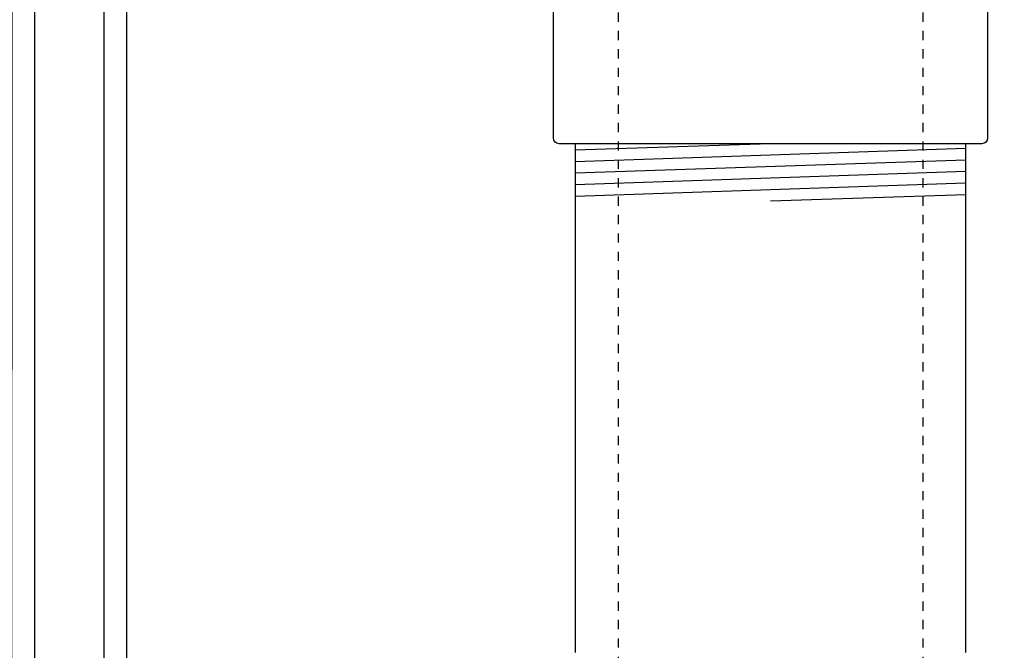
# Model space of a CAD drawing. Extents: x -169 to 7270, y -140 to 2984.
# Tile 554 of 656: x 6798.29 to 6808.99, y 394.74 to 401.59. Entities that reach past the tile are written whole.
import ezdxf

# ---------------------------------------------------------------- set-up
doc = ezdxf.new("R2010")
doc.units = 0
doc.header["$MEASUREMENT"] = 0
doc.header["$PDSIZE"] = 1
doc.linetypes.add('HIDDEN5', pattern=[0.05, 0.025, -0.025])
doc.layers.get('DEFPOINTS').update_dxf_attribs({"linetype": 'CONTINUOUS'})
for name, color, linetype in [('DIM', 3, 'CONTINUOUS'), ('FILL-TUBE', 1, 'CONTINUOUS'), ('FRP-SUMP', 2, 'CONTINUOUS'), ('GALV-4-PIPE', 4, 'CONTINUOUS'), ('THREADED-ADAPTOR', 4, 'CONTINUOUS')]:
    doc.layers.add(name, color=color, linetype=linetype)
doc.styles.add('SIMPLEX', font='simplex')
doc.dimstyles.new('DIM64', dxfattribs={"dimscale": 64, "dimtxt": 0.09375, "dimasz": 0.09375, "dimexe": 0.0625, "dimexo": 0.0625, "dimgap": 0.046875, "dimtad": 1, "dimdec": 4, "dimzin": 3, "dimdsep": 46, "dimlunit": 4, "dimtxsty": 'SIMPLEX', "dimcen": 0, "dimclrd": 256, "dimclre": 256, "dimclrt": 256, "dimadec": 0, "dimazin": 0, "dimtfac": 1, "dimtdec": 4, "dimtmove": 0, "dimatfit": 3, "dimfxl": 1, "dimfrac": 2, "dimtolj": 1, "dimtzin": 0, "dimarcsym": 0})

# ---------------------------------------------------------------- blocks, each defined once
blk = doc.blocks.new('*D54')
at = {"layer": 'DEFPOINTS', "color": 0, "transparency": 16777216}
for p in [(7015.694, 414.289), (6391.694, 410.007), (6391.694, 136.516)]:
    blk.add_point(p, dxfattribs=at)
at = {"layer": 'DIM', "lineweight": -2, "transparency": 16777216}
for p, q in [((7015.694, 410.289), (7015.694, 132.516)), ((6391.694, 406.007), (6391.694, 132.516)), ((7009.694, 136.516), (6397.694, 136.516))]:
    blk.add_line(p, q, dxfattribs=at)
at = {"layer": 'DIM', "transparency": 16777216}
for points in [[(6397.694, 137.516), (6397.694, 135.516), (6391.694, 136.516)], [(7009.694, 137.516), (7009.694, 135.516), (7015.694, 136.516)]]:
    blk.add_solid(points, dxfattribs=at)
at = {"layer": 'DIM', "transparency": 16777216, "insert": (6703.694, 144.087), "char_height": 6, "attachment_point": 5, "style": 'SIMPLEX'}
blk.add_mtext('\\A1;52\'-0" (F.V. TANK SLAB)', dxfattribs=at)

msp = doc.modelspace()

# ---------------------------------------------------------------- linework, layer by layer
at = {"layer": 'FILL-TUBE', "linetype": 'HIDDEN5'}
for p, q in [((6804.7946, 402.868), (6804.7946, 347.09677)), ((6808.10906, 402.868), (6808.10906, 241.25736))]:
    msp.add_line(p, q, dxfattribs=at)
at = {"layer": 'FRP-SUMP'}
for points in [[(6799.45183, 392.56372), (6799.45183, 402.70423), (6798.45183, 402.70423), (6798.45183, 404.70423), (6798.20183, 404.70423), (6798.20183, 404.52736, -0.41421356), (6798.14183, 404.46736), (6798.07183, 404.46736, 0.41421356), (6798.01183, 404.40736), (6798.01183, 404.20173, 0.41421356), (6798.07433, 404.13923), (6798.13683, 404.13923, -0.38676832), (6798.20183, 404.07673), (6798.20183, 403.32673, -0.38676832), (6798.13683, 403.26423), (6798.07433, 403.26423, 0.41421356), (6798.01183, 403.20173), (6798.01183, 402.82673, 0.41421356), (6798.07433, 402.76423), (6798.14183, 402.76423, -0.41421356), (6798.20183, 402.70423), (6798.19836, 392.8692, 0.00822165)], [(6798.45183, 392.65125), (6798.45183, 402.45423), (6799.20183, 402.45423), (6799.20183, 392.73401, 0.01036772)]]:
    msp.add_lwpolyline(points, format="xyb", dxfattribs=at)
at = {"layer": 'GALV-4-PIPE', "color": 7}
for p, q in [((6806.45183, 400.24237), (6804.32683, 400.17079)), ((6808.57683, 400.18887), (6804.32683, 400.04572)), ((6808.57683, 400.0638), (6804.32683, 399.92065)), ((6808.57683, 399.93873), (6804.32683, 399.79558)), ((6808.57683, 399.81366), (6804.32683, 399.6705)), ((6808.57683, 399.68859), (6806.45183, 399.61701))]:
    msp.add_line(p, q, dxfattribs=at)
at = {"layer": 'GALV-4-PIPE'}
msp.add_lwpolyline([(6808.57683, 394.71232), (6808.57683, 400.24237), (6804.32683, 400.24237), (6804.32683, 394.71232)], dxfattribs=at)
at = {"layer": 'THREADED-ADAPTOR', "linetype": 'Continuous'}
msp.add_lwpolyline([(6808.75044, 400.24237), (6804.15322, 400.24237, -0.41421356), (6804.09072, 400.30487), (6804.09072, 401.67987, -0.41421356), (6804.15322, 401.74237), (6808.75044, 401.74237, -0.41421356), (6808.81294, 401.67987), (6808.81294, 400.30487, -0.41421356)], format="xyb", close=True, dxfattribs=at)

# ---------------------------------------------------------------- dimensions: what is measured, and where the dimension line sits
at = {"layer": 'DIM'}
dim = msp.add_linear_dim(base=(6391.69428, 136.51592), p1=(7015.69428, 414.28861), p2=(6391.69428, 410.00736), angle=180, text='<> (F.V. TANK SLAB)', dimstyle='DIM64', dxfattribs=at)
dim.commit()
dim.dimension.update_dxf_attribs({"geometry": '*D54', "text_midpoint": (6703.69428, 144.08735)})

doc.saveas('drawing.dxf')
